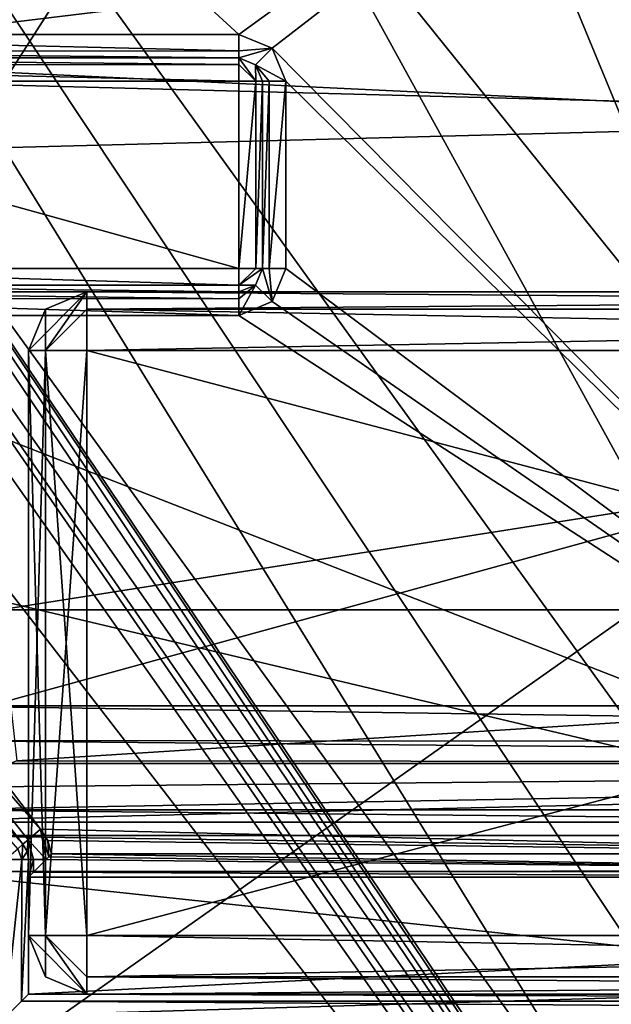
# Model space of a CAD drawing. Extents: x -250 to 250, y -968 to 894.
# Tile 425 of 656: x -5.04 to -2.51, y -812.29 to -808.09. Entities that reach past the tile are written whole.
import ezdxf

# ---------------------------------------------------------------- set-up
doc = ezdxf.new("R2010")
doc.units = 0
doc.header["$LTSCALE"] = 3.583593
for name, color, linetype in [('113', 7, 'CONTINUOUS'), ('114', 7, 'CONTINUOUS'), ('116', 7, 'CONTINUOUS'), ('117', 7, 'CONTINUOUS'), ('128', 7, 'CONTINUOUS'), ('132', 7, 'CONTINUOUS'), ('135', 7, 'CONTINUOUS'), ('2998', 7, 'CONTINUOUS'), ('3000', 7, 'CONTINUOUS'), ('3001', 7, 'CONTINUOUS'), ('3003', 7, 'CONTINUOUS'), ('3007', 7, 'CONTINUOUS'), ('3008', 7, 'CONTINUOUS'), ('3009', 7, 'CONTINUOUS'), ('3010', 7, 'CONTINUOUS'), ('3011', 7, 'CONTINUOUS'), ('3017', 7, 'CONTINUOUS'), ('3054', 7, 'CONTINUOUS'), ('3064', 7, 'CONTINUOUS'), ('3065', 7, 'CONTINUOUS'), ('3124', 7, 'CONTINUOUS'), ('3125', 7, 'CONTINUOUS'), ('3130', 7, 'CONTINUOUS'), ('3132', 7, 'CONTINUOUS'), ('3133', 7, 'CONTINUOUS'), ('3134', 7, 'CONTINUOUS'), ('3136', 7, 'CONTINUOUS'), ('3137', 7, 'CONTINUOUS'), ('3138', 7, 'CONTINUOUS'), ('3139', 7, 'CONTINUOUS'), ('3140', 7, 'CONTINUOUS'), ('3184', 7, 'CONTINUOUS'), ('3185', 7, 'CONTINUOUS'), ('3186', 7, 'CONTINUOUS'), ('3187', 7, 'CONTINUOUS'), ('3189', 7, 'CONTINUOUS'), ('3190', 7, 'CONTINUOUS'), ('3191', 7, 'CONTINUOUS'), ('3192', 7, 'CONTINUOUS'), ('3193', 7, 'CONTINUOUS'), ('3207', 7, 'CONTINUOUS'), ('3217', 7, 'CONTINUOUS'), ('3439', 7, 'CONTINUOUS'), ('3440', 7, 'CONTINUOUS'), ('3441', 7, 'CONTINUOUS'), ('3442', 7, 'CONTINUOUS'), ('3444', 7, 'CONTINUOUS'), ('3451', 7, 'CONTINUOUS'), ('3452', 7, 'CONTINUOUS'), ('3457', 7, 'CONTINUOUS'), ('3458', 7, 'CONTINUOUS'), ('3459', 7, 'CONTINUOUS'), ('3460', 7, 'CONTINUOUS'), ('3461', 7, 'CONTINUOUS'), ('3463', 7, 'CONTINUOUS'), ('3464', 7, 'CONTINUOUS'), ('3465', 7, 'CONTINUOUS'), ('3469', 7, 'CONTINUOUS'), ('3470', 7, 'CONTINUOUS'), ('3681', 7, 'CONTINUOUS'), ('3683', 7, 'CONTINUOUS'), ('3686', 7, 'CONTINUOUS'), ('3687', 7, 'CONTINUOUS'), ('3689', 7, 'CONTINUOUS'), ('3714', 7, 'CONTINUOUS'), ('3730', 7, 'CONTINUOUS'), ('3756', 7, 'CONTINUOUS'), ('3919', 7, 'CONTINUOUS'), ('3922', 7, 'CONTINUOUS'), ('3923', 7, 'CONTINUOUS'), ('3925', 7, 'CONTINUOUS'), ('5', 7, 'CONTINUOUS'), ('990', 7, 'CONTINUOUS'), ('994', 7, 'CONTINUOUS'), ('995', 7, 'CONTINUOUS'), ('996', 7, 'CONTINUOUS'), ('998', 7, 'CONTINUOUS')]:
    doc.layers.add(name, color=color, linetype=linetype)

msp = doc.modelspace()

# ---------------------------------------------------------------- linework, layer by layer
at = {"layer": '113', "color": 7, "linetype": 'CONTINUOUS'}
for points in [[(-13.499, -799.6431, -15.65), (0, -817.1, -15.65), (-11.838, -799.5769, -15.65), (-13.499, -799.6431, -15.65)], [(-13.499, -799.6431, -15.65), (0, -820, -15.65), (0, -817.1, -15.65), (-13.499, -799.6431, -15.65)]]:
    msp.add_3dface(points, dxfattribs=at)
at = {"layer": '114', "color": 7, "linetype": 'CONTINUOUS'}
for points in [[(-3.5128, -820.3595, -26.42), (-14.4997, -799.6479, -16.65), (-5.1491, -819.5987, -30.15), (-3.5128, -820.3595, -26.42)], [(0, -821, -25.05), (-14.4997, -799.6479, -16.65), (-3.5128, -820.3595, -26.42), (0, -821, -25.05)], [(0, -821, -16.65), (-14.4997, -799.6479, -16.65), (0, -821, -25.05), (0, -821, -16.65)]]:
    msp.add_3dface(points, dxfattribs=at)
at = {"layer": '116', "color": 7, "linetype": 'CONTINUOUS'}
for points in [[(-10.7493, -798.6441, -64.65), (-7.1645, -811.5666, -64.65), (-3.6, -806, -64.65), (-10.7493, -798.6441, -64.65)], [(-3.6, -806, -64.65), (-7.1645, -811.5666, -64.65), (-0.0001, -809.6, -64.65), (-3.6, -806, -64.65)], [(-7.1645, -811.5666, -64.65), (0, -816, -64.65), (-0.0001, -809.6, -64.65), (-7.1645, -811.5666, -64.65)]]:
    msp.add_3dface(points, dxfattribs=at)
at = {"layer": '117', "color": 7, "linetype": 'CONTINUOUS'}
for points in [[(-11.738, -799.5761, -15.75), (0, -817, -15.75), (-7.9858, -812.1372, -63.65), (-11.738, -799.5761, -15.75)], [(0, -817, -63.65), (-7.9858, -812.1372, -63.65), (0, -817, -54.25), (0, -817, -63.65)], [(-7.9858, -812.1372, -63.65), (0, -817, -15.75), (-2.5672, -816.5591, -30.15), (-7.9858, -812.1372, -63.65)], [(-2.5672, -816.5591, -51.65), (-7.9858, -812.1372, -63.65), (-2.5672, -816.5591, -30.15), (-2.5672, -816.5591, -51.65)], [(-1.6149, -816.8268, -53.6708), (-7.9858, -812.1372, -63.65), (-2.5672, -816.5591, -51.65), (-1.6149, -816.8268, -53.6708)], [(0, -817, -54.25), (-7.9858, -812.1372, -63.65), (-1.6149, -816.8268, -53.6708), (0, -817, -54.25)]]:
    msp.add_3dface(points, dxfattribs=at)
at = {"layer": '128', "color": 7, "linetype": 'CONTINUOUS'}
for points in [[(-3.5, -806, -64.75), (0, -809.5, -64.75), (-3.5, -806, -68.45), (-3.5, -806, -64.75)], [(-3.5, -806, -68.45), (0, -809.5, -64.75), (0, -809.5, -68.45), (-3.5, -806, -68.45)]]:
    msp.add_3dface(points, dxfattribs=at)
at = {"layer": '132', "color": 7, "linetype": 'CONTINUOUS'}
for points in [[(-13.499, -799.6431, -15.65), (-14.4997, -799.6479, -16.65), (0, -821, -16.65), (-13.499, -799.6431, -15.65)], [(0, -820, -15.65), (-13.499, -799.6431, -15.65), (0, -820.7071, -15.9429), (0, -820, -15.65)], [(-13.499, -799.6431, -15.65), (0, -821, -16.65), (0, -820.7071, -15.9429), (-13.499, -799.6431, -15.65)]]:
    msp.add_3dface(points, dxfattribs=at)
at = {"layer": '135', "color": 7, "linetype": 'CONTINUOUS'}
for points in [[(-7.1645, -811.5666, -64.65), (-7.9858, -812.1372, -63.65), (0, -817, -63.65), (-7.1645, -811.5666, -64.65)], [(0, -816, -64.65), (-7.1645, -811.5666, -64.65), (0, -816.7071, -64.3571), (0, -816, -64.65)], [(-7.1645, -811.5666, -64.65), (0, -817, -63.65), (0, -816.7071, -64.3571), (-7.1645, -811.5666, -64.65)]]:
    msp.add_3dface(points, dxfattribs=at)
at = {"layer": '2998', "color": 7, "linetype": 'CONTINUOUS'}
for points in [[(-4.1, -809.15, -58.15), (-6.4525, -809.15, -58.15), (-6.9852, -808.35, -58.15), (-4.1, -809.15, -58.15)], [(-4.1, -808.35, -58.15), (-4.1, -809.15, -58.15), (-6.9852, -808.35, -58.15), (-4.1, -808.35, -58.15)], [(-8.202, -811.1775, -58.15), (-5.1, -812.35, -58.15), (0, -816.65, -58.15), (-8.202, -811.1775, -58.15)]]:
    msp.add_3dface(points, dxfattribs=at)
at = {"layer": '3000', "color": 7, "linetype": 'CONTINUOUS'}
for points in [[(-8.2871, -811.23, -58.05), (0, -816.75, -58.05), (-2.5906, -816.2874, -48.1793), (-8.2871, -811.23, -58.05)], [(-8.166, -811.424, -7.15), (-8.2871, -811.23, -58.05), (-2.5906, -816.2874, -48.1793), (-8.166, -811.424, -7.15)], [(-4.6956, -815.1811, -10.2868), (-8.166, -811.424, -7.15), (-2.5906, -816.2874, -48.1793), (-4.6956, -815.1811, -10.2868)]]:
    msp.add_3dface(points, dxfattribs=at)
at = {"layer": '3001', "color": 7, "linetype": 'CONTINUOUS'}
for points in [[(-8.266, -804.3344, -11.15), (-0.55, -805.5779, -11.15), (-4.1, -808.15, -11.15), (-8.266, -804.3344, -11.15)], [(-6.9852, -808.15, -11.15), (-8.266, -804.3344, -11.15), (-4.1, -808.15, -11.15), (-6.9852, -808.15, -11.15)], [(-4.1, -808.15, -11.15), (-0.55, -805.5779, -11.15), (-3.9585, -808.2086, -11.15), (-4.1, -808.15, -11.15)], [(-0.55, -805.5779, -11.15), (-0.55, -811.65, -11.15), (-3.9585, -808.2086, -11.15), (-0.55, -805.5779, -11.15)], [(-3.9585, -808.2086, -11.15), (-0.55, -811.65, -11.15), (-3.9, -808.35, -11.15), (-3.9585, -808.2086, -11.15)], [(-3.9, -808.35, -11.15), (-0.55, -811.65, -11.15), (-3.9, -809.15, -11.15), (-3.9, -808.35, -11.15)], [(-3.9, -809.15, -11.15), (-0.55, -811.65, -11.15), (-3.9586, -809.2915, -11.15), (-3.9, -809.15, -11.15)], [(-3.9586, -809.2915, -11.15), (-0.55, -811.65, -11.15), (-4.1, -809.35, -11.15), (-3.9586, -809.2915, -11.15)], [(-6.4525, -809.35, -11.15), (-0.55, -811.65, -11.15), (-5.8125, -810.4058, -11.15), (-6.4525, -809.35, -11.15)], [(-4.1, -809.35, -11.15), (-0.55, -811.65, -11.15), (-6.4525, -809.35, -11.15), (-4.1, -809.35, -11.15)], [(-0.55, -811.65, -11.15), (-4.9486, -811.5445, -11.15), (-5.8125, -810.4058, -11.15), (-0.55, -811.65, -11.15)], [(-4.9173, -811.5939, -11.15), (-4.9486, -811.5445, -11.15), (-0.55, -811.65, -11.15), (-4.9173, -811.5939, -11.15)], [(-4.9016, -811.65, -11.15), (-4.9173, -811.5939, -11.15), (-0.55, -811.65, -11.15), (-4.9016, -811.65, -11.15)]]:
    msp.add_3dface(points, dxfattribs=at)
at = {"layer": '3003', "color": 7, "linetype": 'CONTINUOUS'}
for points in [[(-6.9852, -808.25, -11.25), (-4.1, -808.25, -58.05), (-6.9852, -808.25, -58.05), (-6.9852, -808.25, -11.25)], [(-4.1, -808.25, -11.25), (-4.1, -808.25, -58.05), (-6.9852, -808.25, -11.25), (-4.1, -808.25, -11.25)]]:
    msp.add_3dface(points, dxfattribs=at)
at = {"layer": '3007', "color": 7, "linetype": 'CONTINUOUS'}
for points in [[(-0.55, -811.75, -11.25), (-0.55, -811.75, -15.05), (-5, -811.75, -11.25), (-0.55, -811.75, -11.25)], [(-0.4912, -811.75, -15.1916), (5, -811.75, -43.15), (-5, -811.75, -11.25), (-0.4912, -811.75, -15.1916)], [(-5, -811.75, -11.25), (5, -811.75, -43.15), (-5, -811.75, -43.15), (-5, -811.75, -11.25)], [(-0.55, -811.75, -15.05), (-0.4912, -811.75, -15.1916), (-5, -811.75, -11.25), (-0.55, -811.75, -15.05)]]:
    msp.add_3dface(points, dxfattribs=at)
at = {"layer": '3008', "color": 7, "linetype": 'CONTINUOUS'}
for points in [[(-5, -811.6752, -11.25), (-5, -811.75, -43.15), (-5, -811.6752, -58.05), (-5, -811.6752, -11.25)], [(-5, -811.75, -43.15), (-5, -812.25, -58.05), (-5, -811.6752, -58.05), (-5, -811.75, -43.15)], [(-5, -811.75, -11.25), (-5, -811.75, -43.15), (-5, -811.6752, -11.25), (-5, -811.75, -11.25)], [(-5, -812.25, -58.05), (-5, -811.75, -43.15), (-5, -812.25, -43.15), (-5, -812.25, -58.05)]]:
    msp.add_3dface(points, dxfattribs=at)
at = {"layer": '3009', "color": 7, "linetype": 'CONTINUOUS'}
for points in [[(-5.8956, -810.4614, -11.25), (-5.0243, -811.6099, -11.25), (-5.7517, -810.6717, -58.05), (-5.8956, -810.4614, -11.25)], [(-5.0243, -811.6099, -11.25), (-5.0243, -811.6099, -58.05), (-5.7517, -810.6717, -58.05), (-5.0243, -811.6099, -11.25)]]:
    msp.add_3dface(points, dxfattribs=at)
at = {"layer": '3010', "color": 7, "linetype": 'CONTINUOUS'}
for points in [[(-4.1, -809.25, -11.25), (-6.4525, -809.25, -58.05), (-4.1, -809.25, -58.05), (-4.1, -809.25, -11.25)], [(-6.4525, -809.25, -11.25), (-6.4525, -809.25, -58.05), (-4.1, -809.25, -11.25), (-6.4525, -809.25, -11.25)]]:
    msp.add_3dface(points, dxfattribs=at)
at = {"layer": '3011', "color": 7, "linetype": 'CONTINUOUS'}
for points in [[(-4, -808.35, -11.25), (-4, -809.15, -58.05), (-4, -808.35, -58.05), (-4, -808.35, -11.25)], [(-4, -809.15, -11.25), (-4, -809.15, -58.05), (-4, -808.35, -11.25), (-4, -809.15, -11.25)]]:
    msp.add_3dface(points, dxfattribs=at)
at = {"layer": '3017', "color": 7, "linetype": 'CONTINUOUS'}
for points in [[(-6.9326, -806.6425, 0.0732), (-6.348, -808.2526, -2.7288), (6.9326, -806.6425, 0.0732), (-6.9326, -806.6425, 0.0732)], [(6.9326, -806.6425, 0.0732), (-6.348, -808.2526, -2.7288), (6.088, -808.8442, -3.5946), (6.9326, -806.6425, 0.0732)], [(-6.348, -808.2526, -2.7288), (-5.1213, -810.6075, -5.8196), (6.088, -808.8442, -3.5946), (-6.348, -808.2526, -2.7288)], [(6.088, -808.8442, -3.5946), (-5.1213, -810.6075, -5.8196), (5.1214, -810.6075, -5.8196), (6.088, -808.8442, -3.5946)], [(-5.1213, -810.6075, -5.8196), (-5.0498, -811.253, -6.5278), (5.1214, -810.6075, -5.8196), (-5.1213, -810.6075, -5.8196)], [(5.1214, -810.6075, -5.8196), (-5.0498, -811.253, -6.5278), (5.0558, -811.2619, -6.5372), (5.1214, -810.6075, -5.8196)], [(-5.0498, -811.253, -6.5278), (-5.7084, -811.5153, -6.8018), (5.0558, -811.2619, -6.5372), (-5.0498, -811.253, -6.5278)], [(5.0558, -811.2619, -6.5372), (-5.7084, -811.5153, -6.8018), (5.7084, -811.5153, -6.8018), (5.0558, -811.2619, -6.5372)], [(-7.7436, -811.5153, -6.8018), (-4.4044, -815.0688, -9.8856), (-5.7084, -811.5153, -6.8018), (-7.7436, -811.5153, -6.8018)], [(-5.7084, -811.5153, -6.8018), (-4.4044, -815.0688, -9.8856), (5.7084, -811.5153, -6.8018), (-5.7084, -811.5153, -6.8018)], [(-4.4044, -815.0688, -9.8856), (7.7436, -811.5153, -6.8018), (5.7084, -811.5153, -6.8018), (-4.4044, -815.0688, -9.8856)], [(4.2353, -815.1824, -9.9677), (7.7436, -811.5153, -6.8018), (-4.4044, -815.0688, -9.8856), (4.2353, -815.1824, -9.9677)]]:
    msp.add_3dface(points, dxfattribs=at)
at = {"layer": '3054', "color": 7, "linetype": 'CONTINUOUS'}
for points in [[(-8.166, -811.424, -7.15), (-4.6956, -815.1811, -10.2868), (-7.9981, -811.5328, -6.9412), (-8.166, -811.424, -7.15)], [(-4.6956, -815.1811, -10.2868), (-7.7436, -811.5153, -6.8018), (-7.9981, -811.5328, -6.9412), (-4.6956, -815.1811, -10.2868)], [(-4.6956, -815.1811, -10.2868), (-4.4044, -815.0688, -9.8856), (-7.7436, -811.5153, -6.8018), (-4.6956, -815.1811, -10.2868)]]:
    msp.add_3dface(points, dxfattribs=at)
at = {"layer": '3064', "color": 7, "linetype": 'CONTINUOUS'}
for points in [[(5, -811.75, -43.15), (5, -812.25, -43.15), (-5, -812.25, -43.15), (5, -811.75, -43.15)], [(-5, -811.75, -43.15), (5, -811.75, -43.15), (-5, -812.25, -43.15), (-5, -811.75, -43.15)]]:
    msp.add_3dface(points, dxfattribs=at)
at = {"layer": '3065', "color": 7, "linetype": 'CONTINUOUS'}
for points in [[(5, -812.25, -58.05), (-5, -812.25, -58.05), (-2.4998, -812.25, -48.65), (5, -812.25, -58.05)], [(-5, -812.25, -58.05), (-5, -812.25, -43.15), (-2.4998, -812.25, -48.65), (-5, -812.25, -58.05)], [(-5, -812.25, -43.15), (5, -812.25, -43.15), (0, -812.25, -46.15), (-5, -812.25, -43.15)], [(-5, -812.25, -43.15), (0, -812.25, -46.15), (-2.4998, -812.25, -48.65), (-5, -812.25, -43.15)]]:
    msp.add_3dface(points, dxfattribs=at)
at = {"layer": '3124', "color": 7, "linetype": 'CONTINUOUS'}
for points in [[(-4, -809.15, -58.05), (-4, -809.15, -11.25), (-4.0293, -809.2207, -11.25), (-4, -809.15, -58.05)], [(-4, -809.15, -58.05), (-4.0293, -809.2207, -11.25), (-4.0293, -809.2207, -58.05), (-4, -809.15, -58.05)], [(-4.1, -809.25, -11.25), (-4.1, -809.25, -58.05), (-4.0293, -809.2207, -58.05), (-4.1, -809.25, -11.25)], [(-4.0293, -809.2207, -11.25), (-4.1, -809.25, -11.25), (-4.0293, -809.2207, -58.05), (-4.0293, -809.2207, -11.25)]]:
    msp.add_3dface(points, dxfattribs=at)
at = {"layer": '3125', "color": 7, "linetype": 'CONTINUOUS'}
for points in [[(-4.1, -808.25, -58.05), (-4.0293, -808.2793, -11.25), (-4.0293, -808.2793, -58.05), (-4.1, -808.25, -58.05)], [(-4.1, -808.25, -58.05), (-4.1, -808.25, -11.25), (-4.0293, -808.2793, -11.25), (-4.1, -808.25, -58.05)], [(-4, -808.35, -11.25), (-4, -808.35, -58.05), (-4.0293, -808.2793, -58.05), (-4, -808.35, -11.25)], [(-4.0293, -808.2793, -11.25), (-4, -808.35, -11.25), (-4.0293, -808.2793, -58.05), (-4.0293, -808.2793, -11.25)]]:
    msp.add_3dface(points, dxfattribs=at)
at = {"layer": '3130', "color": 7, "linetype": 'CONTINUOUS'}
for points in [[(-5.0243, -811.6099, -58.05), (-5.0063, -811.6404, -11.25), (-5.0063, -811.6404, -58.05), (-5.0243, -811.6099, -58.05)], [(-5.0243, -811.6099, -58.05), (-5.0243, -811.6099, -11.25), (-5.0063, -811.6404, -11.25), (-5.0243, -811.6099, -58.05)], [(-5.0063, -811.6404, -11.25), (-5, -811.6752, -11.25), (-5.0063, -811.6404, -58.05), (-5.0063, -811.6404, -11.25)], [(-5, -811.6752, -11.25), (-5, -811.6752, -58.05), (-5.0063, -811.6404, -58.05), (-5, -811.6752, -11.25)]]:
    msp.add_3dface(points, dxfattribs=at)
at = {"layer": '3132', "color": 7, "linetype": 'CONTINUOUS'}
for points in [[(-4.9788, -811.7288, -11.1885), (-5, -811.75, -11.25), (-4.9791, -811.6752, -11.1888), (-4.9788, -811.7288, -11.1885)], [(-5, -811.75, -11.25), (-5, -811.6752, -11.25), (-4.9791, -811.6752, -11.1888), (-5, -811.75, -11.25)], [(-4.9252, -811.6752, -11.1532), (-4.9788, -811.7288, -11.1885), (-4.9791, -811.6752, -11.1888), (-4.9252, -811.6752, -11.1532)]]:
    msp.add_3dface(points, dxfattribs=at)
at = {"layer": '3133', "color": 7, "linetype": 'CONTINUOUS'}
for points in [[(-4.9486, -811.5445, -11.15), (-4.9252, -811.6752, -11.1532), (-5.0021, -811.5907, -11.1793), (-4.9486, -811.5445, -11.15)], [(-4.9486, -811.5445, -11.15), (-4.9135, -811.6631, -11.1509), (-4.9252, -811.6752, -11.1532), (-4.9486, -811.5445, -11.15)], [(-4.9486, -811.5445, -11.15), (-4.9173, -811.5939, -11.15), (-4.9135, -811.6631, -11.1509), (-4.9486, -811.5445, -11.15)], [(-5.0063, -811.6404, -11.25), (-5.0243, -811.6099, -11.25), (-5.0021, -811.5907, -11.1793), (-5.0063, -811.6404, -11.25)], [(-5, -811.6752, -11.25), (-5.0063, -811.6404, -11.25), (-5.0021, -811.5907, -11.1793), (-5, -811.6752, -11.25)], [(-4.9791, -811.6752, -11.1888), (-5, -811.6752, -11.25), (-5.0021, -811.5907, -11.1793), (-4.9791, -811.6752, -11.1888)], [(-4.9252, -811.6752, -11.1532), (-4.9791, -811.6752, -11.1888), (-5.0021, -811.5907, -11.1793), (-4.9252, -811.6752, -11.1532)], [(-4.9173, -811.5939, -11.15), (-4.9016, -811.65, -11.15), (-4.9135, -811.6631, -11.1509), (-4.9173, -811.5939, -11.15)]]:
    msp.add_3dface(points, dxfattribs=at)
at = {"layer": '3134', "color": 7, "linetype": 'CONTINUOUS'}
for points in [[(-5.8125, -810.4058, -11.15), (-4.9486, -811.5445, -11.15), (-5.8956, -810.4614, -11.25), (-5.8125, -810.4058, -11.15)], [(-5.8956, -810.4614, -11.25), (-4.9486, -811.5445, -11.15), (-5.0021, -811.5907, -11.1793), (-5.8956, -810.4614, -11.25)], [(-5.0243, -811.6099, -11.25), (-5.8956, -810.4614, -11.25), (-5.0021, -811.5907, -11.1793), (-5.0243, -811.6099, -11.25)]]:
    msp.add_3dface(points, dxfattribs=at)
at = {"layer": '3136', "color": 7, "linetype": 'CONTINUOUS'}
for points in [[(-6.4525, -809.2765, -11.1822), (-6.4525, -809.25, -11.25), (-4.1, -809.2793, -11.1793), (-6.4525, -809.2765, -11.1822)], [(-6.4525, -809.25, -11.25), (-4.1, -809.25, -11.25), (-4.1, -809.2793, -11.1793), (-6.4525, -809.25, -11.25)], [(-4.1, -809.35, -11.15), (-6.4525, -809.35, -11.15), (-6.4525, -809.2765, -11.1822), (-4.1, -809.35, -11.15)], [(-4.1, -809.35, -11.15), (-6.4525, -809.2765, -11.1822), (-4.1, -809.2793, -11.1793), (-4.1, -809.35, -11.15)]]:
    msp.add_3dface(points, dxfattribs=at)
at = {"layer": '3137', "color": 7, "linetype": 'CONTINUOUS'}
for points in [[(-4, -809.15, -11.25), (-3.9586, -809.2915, -11.15), (-4.0293, -809.2207, -11.25), (-4, -809.15, -11.25)], [(-3.9586, -809.2915, -11.15), (-4, -809.15, -11.25), (-3.9707, -809.15, -11.1793), (-3.9586, -809.2915, -11.15)], [(-3.9, -809.15, -11.15), (-3.9586, -809.2915, -11.15), (-3.9707, -809.15, -11.1793), (-3.9, -809.15, -11.15)], [(-4.0293, -809.2207, -11.25), (-4.1, -809.35, -11.15), (-4.1, -809.2793, -11.1793), (-4.0293, -809.2207, -11.25)], [(-3.9586, -809.2915, -11.15), (-4.1, -809.35, -11.15), (-4.0293, -809.2207, -11.25), (-3.9586, -809.2915, -11.15)], [(-4.1, -809.25, -11.25), (-4.0293, -809.2207, -11.25), (-4.1, -809.2793, -11.1793), (-4.1, -809.25, -11.25)]]:
    msp.add_3dface(points, dxfattribs=at)
at = {"layer": '3138', "color": 7, "linetype": 'CONTINUOUS'}
for points in [[(-3.9707, -809.15, -11.1793), (-4, -809.15, -11.25), (-3.9707, -808.35, -11.1793), (-3.9707, -809.15, -11.1793)], [(-4, -809.15, -11.25), (-4, -808.35, -11.25), (-3.9707, -808.35, -11.1793), (-4, -809.15, -11.25)], [(-3.9, -808.35, -11.15), (-3.9707, -809.15, -11.1793), (-3.9707, -808.35, -11.1793), (-3.9, -808.35, -11.15)], [(-3.9, -808.35, -11.15), (-3.9, -809.15, -11.15), (-3.9707, -809.15, -11.1793), (-3.9, -808.35, -11.15)]]:
    msp.add_3dface(points, dxfattribs=at)
at = {"layer": '3139', "color": 7, "linetype": 'CONTINUOUS'}
for points in [[(-4.1, -808.15, -11.15), (-3.9585, -808.2086, -11.15), (-4.1, -808.2207, -11.1793), (-4.1, -808.15, -11.15)], [(-4.1, -808.25, -11.25), (-3.9585, -808.2086, -11.15), (-4.0293, -808.2793, -11.25), (-4.1, -808.25, -11.25)], [(-3.9585, -808.2086, -11.15), (-4.1, -808.25, -11.25), (-4.1, -808.2207, -11.1793), (-3.9585, -808.2086, -11.15)], [(-3.9585, -808.2086, -11.15), (-3.9, -808.35, -11.15), (-4.0293, -808.2793, -11.25), (-3.9585, -808.2086, -11.15)], [(-4.0293, -808.2793, -11.25), (-3.9, -808.35, -11.15), (-3.9707, -808.35, -11.1793), (-4.0293, -808.2793, -11.25)], [(-4, -808.35, -11.25), (-4.0293, -808.2793, -11.25), (-3.9707, -808.35, -11.1793), (-4, -808.35, -11.25)]]:
    msp.add_3dface(points, dxfattribs=at)
at = {"layer": '3140', "color": 7, "linetype": 'CONTINUOUS'}
for points in [[(-6.9852, -808.15, -11.15), (-4.1, -808.15, -11.15), (-4.1, -808.2207, -11.1793), (-6.9852, -808.15, -11.15)], [(-6.9852, -808.15, -11.15), (-4.1, -808.2207, -11.1793), (-6.9852, -808.2211, -11.1796), (-6.9852, -808.15, -11.15)], [(-4.1, -808.2207, -11.1793), (-4.1, -808.25, -11.25), (-6.9852, -808.2211, -11.1796), (-4.1, -808.2207, -11.1793)], [(-4.1, -808.25, -11.25), (-6.9852, -808.25, -11.25), (-6.9852, -808.2211, -11.1796), (-4.1, -808.25, -11.25)]]:
    msp.add_3dface(points, dxfattribs=at)
at = {"layer": '3184', "color": 7, "linetype": 'CONTINUOUS'}
for points in [[(-5, -812.25, -58.05), (5.0293, -812.2793, -58.1207), (-5.0293, -812.2793, -58.1207), (-5, -812.25, -58.05)], [(-5, -812.25, -58.05), (5, -812.25, -58.05), (5.0293, -812.2793, -58.1207), (-5, -812.25, -58.05)], [(5.1, -812.35, -58.15), (-5.1, -812.35, -58.15), (-5.0293, -812.2793, -58.1207), (5.1, -812.35, -58.15)], [(5.0293, -812.2793, -58.1207), (5.1, -812.35, -58.15), (-5.0293, -812.2793, -58.1207), (5.0293, -812.2793, -58.1207)]]:
    msp.add_3dface(points, dxfattribs=at)
at = {"layer": '3185', "color": 7, "linetype": 'CONTINUOUS'}
for points in [[(-5.1, -812.35, -58.15), (-5.0292, -811.6752, -58.1206), (-5.0293, -812.2793, -58.1207), (-5.1, -812.35, -58.15)], [(-5.1, -812.35, -58.15), (-5.1, -811.6752, -58.15), (-5.0292, -811.6752, -58.1206), (-5.1, -812.35, -58.15)], [(-5.0292, -811.6752, -58.1206), (-5, -811.6752, -58.05), (-5.0293, -812.2793, -58.1207), (-5.0292, -811.6752, -58.1206)], [(-5, -811.6752, -58.05), (-5, -812.25, -58.05), (-5.0293, -812.2793, -58.1207), (-5, -811.6752, -58.05)]]:
    msp.add_3dface(points, dxfattribs=at)
at = {"layer": '3186', "color": 7, "linetype": 'CONTINUOUS'}
for points in [[(-5.0463, -811.6289, -58.1205), (-5.0243, -811.6099, -58.05), (-5.0292, -811.6752, -58.1206), (-5.0463, -811.6289, -58.1205)], [(-5.0243, -811.6099, -58.05), (-5.0063, -811.6404, -58.05), (-5.0292, -811.6752, -58.1206), (-5.0243, -811.6099, -58.05)], [(-5.1, -811.6752, -58.15), (-5.0463, -811.6289, -58.1205), (-5.0292, -811.6752, -58.1206), (-5.1, -811.6752, -58.15)], [(-5.0063, -811.6404, -58.05), (-5, -811.6752, -58.05), (-5.0292, -811.6752, -58.1206), (-5.0063, -811.6404, -58.05)]]:
    msp.add_3dface(points, dxfattribs=at)
at = {"layer": '3187', "color": 7, "linetype": 'CONTINUOUS'}
for points in [[(-5.0243, -811.6099, -58.05), (-5.8337, -810.729, -58.15), (-5.7517, -810.6717, -58.05), (-5.0243, -811.6099, -58.05)], [(-5.8337, -810.729, -58.15), (-5.0243, -811.6099, -58.05), (-5.0463, -811.6289, -58.1205), (-5.8337, -810.729, -58.15)]]:
    msp.add_3dface(points, dxfattribs=at)
at = {"layer": '3189', "color": 7, "linetype": 'CONTINUOUS'}
for points in [[(-6.4525, -809.15, -58.15), (-4.1, -809.15, -58.15), (-4.1, -809.2215, -58.1199), (-6.4525, -809.15, -58.15)], [(-6.4525, -809.15, -58.15), (-4.1, -809.2215, -58.1199), (-6.4525, -809.2207, -58.1207), (-6.4525, -809.15, -58.15)], [(-4.1, -809.25, -58.05), (-6.4525, -809.25, -58.05), (-6.4525, -809.2207, -58.1207), (-4.1, -809.25, -58.05)], [(-4.1, -809.2215, -58.1199), (-4.1, -809.25, -58.05), (-6.4525, -809.2207, -58.1207), (-4.1, -809.2215, -58.1199)]]:
    msp.add_3dface(points, dxfattribs=at)
at = {"layer": '3190', "color": 7, "linetype": 'CONTINUOUS'}
for points in [[(-4, -809.15, -58.05), (-4.0293, -809.2207, -58.05), (-4.1, -809.2215, -58.1199), (-4, -809.15, -58.05)], [(-4.1, -809.15, -58.15), (-4.0286, -809.15, -58.12), (-4.1, -809.2215, -58.1199), (-4.1, -809.15, -58.15)], [(-4.0286, -809.15, -58.12), (-4, -809.15, -58.05), (-4.1, -809.2215, -58.1199), (-4.0286, -809.15, -58.12)], [(-4.0293, -809.2207, -58.05), (-4.1, -809.25, -58.05), (-4.1, -809.2215, -58.1199), (-4.0293, -809.2207, -58.05)]]:
    msp.add_3dface(points, dxfattribs=at)
at = {"layer": '3191', "color": 7, "linetype": 'CONTINUOUS'}
for points in [[(-4.1, -809.15, -58.15), (-4.0285, -808.35, -58.1199), (-4.0286, -809.15, -58.12), (-4.1, -809.15, -58.15)], [(-4.1, -809.15, -58.15), (-4.1, -808.35, -58.15), (-4.0285, -808.35, -58.1199), (-4.1, -809.15, -58.15)], [(-4.0285, -808.35, -58.1199), (-4, -808.35, -58.05), (-4.0286, -809.15, -58.12), (-4.0285, -808.35, -58.1199)], [(-4, -808.35, -58.05), (-4, -809.15, -58.05), (-4.0286, -809.15, -58.12), (-4, -808.35, -58.05)]]:
    msp.add_3dface(points, dxfattribs=at)
at = {"layer": '3192', "color": 7, "linetype": 'CONTINUOUS'}
for points in [[(-4.1, -808.2786, -58.12), (-4.1, -808.25, -58.05), (-4.0285, -808.35, -58.1199), (-4.1, -808.2786, -58.12)], [(-4.1, -808.25, -58.05), (-4.0293, -808.2793, -58.05), (-4.0285, -808.35, -58.1199), (-4.1, -808.25, -58.05)], [(-4.1, -808.35, -58.15), (-4.1, -808.2786, -58.12), (-4.0285, -808.35, -58.1199), (-4.1, -808.35, -58.15)], [(-4.0293, -808.2793, -58.05), (-4, -808.35, -58.05), (-4.0285, -808.35, -58.1199), (-4.0293, -808.2793, -58.05)]]:
    msp.add_3dface(points, dxfattribs=at)
at = {"layer": '3193', "color": 7, "linetype": 'CONTINUOUS'}
for points in [[(-6.9852, -808.2793, -58.1207), (-6.9852, -808.25, -58.05), (-4.1, -808.2786, -58.12), (-6.9852, -808.2793, -58.1207)], [(-6.9852, -808.25, -58.05), (-4.1, -808.25, -58.05), (-4.1, -808.2786, -58.12), (-6.9852, -808.25, -58.05)], [(-4.1, -808.35, -58.15), (-6.9852, -808.2793, -58.1207), (-4.1, -808.2786, -58.12), (-4.1, -808.35, -58.15)], [(-4.1, -808.35, -58.15), (-6.9852, -808.35, -58.15), (-6.9852, -808.2793, -58.1207), (-4.1, -808.35, -58.15)]]:
    msp.add_3dface(points, dxfattribs=at)
at = {"layer": '3207', "color": 7, "linetype": 'CONTINUOUS'}
for points in [[(-8.202, -811.1775, -58.15), (0, -816.65, -58.15), (-8.2871, -811.23, -58.05), (-8.202, -811.1775, -58.15)], [(0, -816.75, -58.05), (-8.2871, -811.23, -58.05), (0, -816.7207, -58.1207), (0, -816.75, -58.05)], [(-8.2871, -811.23, -58.05), (0, -816.65, -58.15), (0, -816.7207, -58.1207), (-8.2871, -811.23, -58.05)]]:
    msp.add_3dface(points, dxfattribs=at)
at = {"layer": '3217', "color": 7, "linetype": 'CONTINUOUS'}
for points in [[(-4.9135, -811.6631, -11.1509), (-0.55, -811.7199, -11.1785), (-4.9252, -811.6752, -11.1532), (-4.9135, -811.6631, -11.1509)], [(-4.9016, -811.65, -11.15), (-0.55, -811.7199, -11.1785), (-4.9135, -811.6631, -11.1509), (-4.9016, -811.65, -11.15)], [(-4.9016, -811.65, -11.15), (-0.55, -811.65, -11.15), (-0.55, -811.7199, -11.1785), (-4.9016, -811.65, -11.15)], [(-4.9252, -811.6752, -11.1532), (-0.55, -811.7199, -11.1785), (-4.9788, -811.7288, -11.1885), (-4.9252, -811.6752, -11.1532)], [(-0.55, -811.75, -11.25), (-5, -811.75, -11.25), (-4.9788, -811.7288, -11.1885), (-0.55, -811.75, -11.25)], [(-0.55, -811.7199, -11.1785), (-0.55, -811.75, -11.25), (-4.9788, -811.7288, -11.1885), (-0.55, -811.7199, -11.1785)]]:
    msp.add_3dface(points, dxfattribs=at)
at = {"layer": '3439', "color": 7, "linetype": 'CONTINUOUS'}
for points in [[(0, -809.25, -46.15), (-4.75, -809.25, -43.9), (4.75, -809.25, -43.9), (0, -809.25, -46.15)], [(-4.75, -809.25, -43.9), (-2.5, -809.25, -48.65), (-4.75, -809.25, -53.4), (-4.75, -809.25, -43.9)], [(0, -809.25, -46.15), (-2.5, -809.25, -48.65), (-4.75, -809.25, -43.9), (0, -809.25, -46.15)], [(-4.75, -809.25, -53.4), (0, -809.25, -51.15), (4.75, -809.25, -53.4), (-4.75, -809.25, -53.4)], [(-2.5, -809.25, -48.65), (0, -809.25, -51.15), (-4.75, -809.25, -53.4), (-2.5, -809.25, -48.65)]]:
    msp.add_3dface(points, dxfattribs=at)
at = {"layer": '3440', "color": 7, "linetype": 'CONTINUOUS'}
for points in [[(0, -812.25, -46.15), (4.75, -812.25, -43.9), (-4.75, -812.25, -43.9), (0, -812.25, -46.15)], [(-4.75, -812.25, -53.4), (-2.5, -812.25, -48.65), (-4.75, -812.25, -43.9), (-4.75, -812.25, -53.4)], [(-2.5, -812.25, -48.65), (0, -812.25, -46.15), (-4.75, -812.25, -43.9), (-2.5, -812.25, -48.65)], [(0, -812.25, -51.15), (-2.5, -812.25, -48.65), (-4.75, -812.25, -53.4), (0, -812.25, -51.15)], [(4.75, -812.25, -53.4), (0, -812.25, -51.15), (-4.75, -812.25, -53.4), (4.75, -812.25, -53.4)]]:
    msp.add_3dface(points, dxfattribs=at)
at = {"layer": '3441', "color": 7, "linetype": 'CONTINUOUS'}
for points in [[(-5, -809.5, -53.4), (-5, -812, -43.9), (-5, -809.5, -43.9), (-5, -809.5, -53.4)], [(-5, -812, -53.4), (-5, -812, -43.9), (-5, -809.5, -53.4), (-5, -812, -53.4)]]:
    msp.add_3dface(points, dxfattribs=at)
at = {"layer": '3442', "color": 7, "linetype": 'CONTINUOUS'}
for points in [[(4.75, -812, -53.65), (-4.75, -812, -53.65), (4.75, -809.5, -53.65), (4.75, -812, -53.65)], [(4.75, -809.5, -53.65), (-4.75, -812, -53.65), (-4.75, -809.5, -53.65), (4.75, -809.5, -53.65)]]:
    msp.add_3dface(points, dxfattribs=at)
at = {"layer": '3444', "color": 7, "linetype": 'CONTINUOUS'}
for points in [[(-4.75, -812, -43.65), (4.75, -812, -43.65), (-4.75, -809.5, -43.65), (-4.75, -812, -43.65)], [(-4.75, -809.5, -43.65), (4.75, -812, -43.65), (4.75, -809.5, -43.65), (-4.75, -809.5, -43.65)]]:
    msp.add_3dface(points, dxfattribs=at)
at = {"layer": '3451', "color": 7, "linetype": 'CONTINUOUS'}
for points in [[(-5, -809.5, -43.9), (-5, -812, -43.9), (-4.9268, -812, -43.7232), (-5, -809.5, -43.9)], [(-5, -809.5, -43.9), (-4.9268, -812, -43.7232), (-4.9268, -809.5, -43.7232), (-5, -809.5, -43.9)], [(-4.75, -812, -43.65), (-4.75, -809.5, -43.65), (-4.9268, -809.5, -43.7232), (-4.75, -812, -43.65)], [(-4.9268, -812, -43.7232), (-4.75, -812, -43.65), (-4.9268, -809.5, -43.7232), (-4.9268, -812, -43.7232)]]:
    msp.add_3dface(points, dxfattribs=at)
at = {"layer": '3452', "color": 7, "linetype": 'CONTINUOUS'}
for points in [[(-5, -812, -53.4), (-5, -809.5, -53.4), (-4.9268, -809.5, -53.5768), (-5, -812, -53.4)], [(-4.9268, -812, -53.5768), (-5, -812, -53.4), (-4.9268, -809.5, -53.5768), (-4.9268, -812, -53.5768)], [(-4.75, -809.5, -53.65), (-4.75, -812, -53.65), (-4.9268, -812, -53.5768), (-4.75, -809.5, -53.65)], [(-4.75, -809.5, -53.65), (-4.9268, -812, -53.5768), (-4.9268, -809.5, -53.5768), (-4.75, -809.5, -53.65)]]:
    msp.add_3dface(points, dxfattribs=at)
at = {"layer": '3457', "color": 7, "linetype": 'CONTINUOUS'}
for points in [[(-4.75, -812, -53.65), (4.75, -812, -53.65), (4.75, -812.1764, -53.5772), (-4.75, -812, -53.65)], [(-4.75, -812.1765, -53.577), (-4.75, -812, -53.65), (4.75, -812.1764, -53.5772), (-4.75, -812.1765, -53.577)], [(4.75, -812.25, -53.4), (-4.75, -812.1765, -53.577), (4.75, -812.1764, -53.5772), (4.75, -812.25, -53.4)], [(4.75, -812.25, -53.4), (-4.75, -812.25, -53.4), (-4.75, -812.1765, -53.577), (4.75, -812.25, -53.4)]]:
    msp.add_3dface(points, dxfattribs=at)
at = {"layer": '3458', "color": 7, "linetype": 'CONTINUOUS'}
for points in [[(-5, -812, -53.4), (-4.9268, -812, -53.5768), (-4.9272, -812.1764, -53.4), (-5, -812, -53.4)], [(-4.9268, -812, -53.5768), (-4.75, -812.25, -53.4), (-4.9272, -812.1764, -53.4), (-4.9268, -812, -53.5768)], [(-4.75, -812, -53.65), (-4.75, -812.25, -53.4), (-4.9268, -812, -53.5768), (-4.75, -812, -53.65)], [(-4.75, -812.25, -53.4), (-4.75, -812, -53.65), (-4.75, -812.1765, -53.577), (-4.75, -812.25, -53.4)]]:
    msp.add_3dface(points, dxfattribs=at)
at = {"layer": '3459', "color": 7, "linetype": 'CONTINUOUS'}
for points in [[(-4.927, -812.1765, -43.9), (-5, -812, -43.9), (-4.9272, -812.1764, -53.4), (-4.927, -812.1765, -43.9)], [(-5, -812, -43.9), (-5, -812, -53.4), (-4.9272, -812.1764, -53.4), (-5, -812, -43.9)], [(-4.75, -812.25, -53.4), (-4.927, -812.1765, -43.9), (-4.9272, -812.1764, -53.4), (-4.75, -812.25, -53.4)], [(-4.75, -812.25, -53.4), (-4.75, -812.25, -43.9), (-4.927, -812.1765, -43.9), (-4.75, -812.25, -53.4)]]:
    msp.add_3dface(points, dxfattribs=at)
at = {"layer": '3460', "color": 7, "linetype": 'CONTINUOUS'}
for points in [[(-5, -812, -43.9), (-4.75, -812.25, -43.9), (-4.9268, -812, -43.7232), (-5, -812, -43.9)], [(-4.75, -812.25, -43.9), (-5, -812, -43.9), (-4.927, -812.1765, -43.9), (-4.75, -812.25, -43.9)], [(-4.9268, -812, -43.7232), (-4.75, -812.25, -43.9), (-4.75, -812.1764, -43.7228), (-4.9268, -812, -43.7232)], [(-4.75, -812, -43.65), (-4.9268, -812, -43.7232), (-4.75, -812.1764, -43.7228), (-4.75, -812, -43.65)]]:
    msp.add_3dface(points, dxfattribs=at)
at = {"layer": '3461', "color": 7, "linetype": 'CONTINUOUS'}
for points in [[(4.75, -812, -43.65), (-4.75, -812, -43.65), (-4.75, -812.1764, -43.7228), (4.75, -812, -43.65)], [(4.75, -812.1765, -43.723), (4.75, -812, -43.65), (-4.75, -812.1764, -43.7228), (4.75, -812.1765, -43.723)], [(-4.75, -812.25, -43.9), (4.75, -812.1765, -43.723), (-4.75, -812.1764, -43.7228), (-4.75, -812.25, -43.9)], [(-4.75, -812.25, -43.9), (4.75, -812.25, -43.9), (4.75, -812.1765, -43.723), (-4.75, -812.25, -43.9)]]:
    msp.add_3dface(points, dxfattribs=at)
at = {"layer": '3463', "color": 7, "linetype": 'CONTINUOUS'}
for points in [[(-4.75, -809.25, -43.9), (-4.75, -809.25, -53.4), (-4.927, -809.3235, -53.4), (-4.75, -809.25, -43.9)], [(-4.927, -809.3235, -43.9), (-4.75, -809.25, -43.9), (-4.927, -809.3235, -53.4), (-4.927, -809.3235, -43.9)], [(-5, -809.5, -53.4), (-4.927, -809.3235, -43.9), (-4.927, -809.3235, -53.4), (-5, -809.5, -53.4)], [(-5, -809.5, -53.4), (-5, -809.5, -43.9), (-4.927, -809.3235, -43.9), (-5, -809.5, -53.4)]]:
    msp.add_3dface(points, dxfattribs=at)
at = {"layer": '3464', "color": 7, "linetype": 'CONTINUOUS'}
for points in [[(-4.75, -809.25, -53.4), (-5, -809.5, -53.4), (-4.927, -809.3235, -53.4), (-4.75, -809.25, -53.4)], [(-5, -809.5, -53.4), (-4.75, -809.25, -53.4), (-4.9268, -809.5, -53.5768), (-5, -809.5, -53.4)], [(-4.9268, -809.5, -53.5768), (-4.75, -809.25, -53.4), (-4.75, -809.3236, -53.5772), (-4.9268, -809.5, -53.5768)], [(-4.75, -809.5, -53.65), (-4.9268, -809.5, -53.5768), (-4.75, -809.3236, -53.5772), (-4.75, -809.5, -53.65)]]:
    msp.add_3dface(points, dxfattribs=at)
at = {"layer": '3465', "color": 7, "linetype": 'CONTINUOUS'}
for points in [[(-4.75, -809.25, -53.4), (4.75, -809.25, -53.4), (4.75, -809.3235, -53.577), (-4.75, -809.25, -53.4)], [(-4.75, -809.25, -53.4), (4.75, -809.3235, -53.577), (-4.75, -809.3236, -53.5772), (-4.75, -809.25, -53.4)], [(4.75, -809.3235, -53.577), (4.75, -809.5, -53.65), (-4.75, -809.3236, -53.5772), (4.75, -809.3235, -53.577)], [(4.75, -809.5, -53.65), (-4.75, -809.5, -53.65), (-4.75, -809.3236, -53.5772), (4.75, -809.5, -53.65)]]:
    msp.add_3dface(points, dxfattribs=at)
at = {"layer": '3469', "color": 7, "linetype": 'CONTINUOUS'}
for points in [[(4.75, -809.25, -43.9), (-4.75, -809.25, -43.9), (-4.75, -809.3235, -43.723), (4.75, -809.25, -43.9)], [(4.75, -809.25, -43.9), (-4.75, -809.3235, -43.723), (4.75, -809.3236, -43.7228), (4.75, -809.25, -43.9)], [(-4.75, -809.3235, -43.723), (-4.75, -809.5, -43.65), (4.75, -809.3236, -43.7228), (-4.75, -809.3235, -43.723)], [(-4.75, -809.5, -43.65), (4.75, -809.5, -43.65), (4.75, -809.3236, -43.7228), (-4.75, -809.5, -43.65)]]:
    msp.add_3dface(points, dxfattribs=at)
at = {"layer": '3470', "color": 7, "linetype": 'CONTINUOUS'}
for points in [[(-4.9268, -809.5, -43.7232), (-4.75, -809.25, -43.9), (-4.927, -809.3235, -43.9), (-4.9268, -809.5, -43.7232)], [(-4.75, -809.5, -43.65), (-4.75, -809.25, -43.9), (-4.9268, -809.5, -43.7232), (-4.75, -809.5, -43.65)], [(-4.75, -809.25, -43.9), (-4.75, -809.5, -43.65), (-4.75, -809.3235, -43.723), (-4.75, -809.25, -43.9)], [(-5, -809.5, -43.9), (-4.9268, -809.5, -43.7232), (-4.927, -809.3235, -43.9), (-5, -809.5, -43.9)]]:
    msp.add_3dface(points, dxfattribs=at)
at = {"layer": '3681', "color": 7, "linetype": 'CONTINUOUS'}
for points in [[(-12.2387, -799.5014, 13.35), (0, -817, 13.35), (-1.9164, -813.7504, 13.35), (-12.2387, -799.5014, 13.35)], [(-12.2387, -799.5014, 13.35), (-1.9164, -813.7504, 13.35), (0, -805.5114, 13.35), (-12.2387, -799.5014, 13.35)]]:
    msp.add_3dface(points, dxfattribs=at)
at = {"layer": '3683', "color": 7, "linetype": 'CONTINUOUS'}
for points in [[(0, -817.25, 10.9212), (-12.4895, -799.5086, 13.1), (-6.9086, -814.1677, 9.1444), (0, -817.25, 10.9212)], [(0, -817.25, 13.1), (-12.4895, -799.5086, 13.1), (0, -817.25, 10.9212), (0, -817.25, 13.1)]]:
    msp.add_3dface(points, dxfattribs=at)
at = {"layer": '3686', "color": 7, "linetype": 'CONTINUOUS'}
for points in [[(-6.6276, -814.0491, 8.6967), (-5.4521, -811.7257, 6.4516), (0, -812.3074, 7.1096), (-6.6276, -814.0491, 8.6967)], [(-5.4521, -811.7257, 6.4516), (5.4521, -811.7257, 6.4516), (0, -812.3074, 7.1096), (-5.4521, -811.7257, 6.4516)]]:
    msp.add_3dface(points, dxfattribs=at)
at = {"layer": '3687', "color": 7, "linetype": 'CONTINUOUS'}
for points in [[(5.4629, -811.0187, 7.85), (-5.4635, -811.0187, 7.85), (-9.6438, -798.9951, 7.85), (5.4629, -811.0187, 7.85)], [(5.4629, -811.0187, 7.85), (-9.6438, -798.9951, 7.85), (0, -802.05, 7.85), (5.4629, -811.0187, 7.85)]]:
    msp.add_3dface(points, dxfattribs=at)
at = {"layer": '3689', "color": 7, "linetype": 'CONTINUOUS'}
for points in [[(-5.4787, -811.3677, 7.0602), (-5.5059, -811.2649, 7.6434), (5.5059, -811.2649, 7.6434), (-5.4787, -811.3677, 7.0602)], [(-5.4521, -811.4627, 6.5216), (-5.4787, -811.3677, 7.0602), (5.5059, -811.2649, 7.6434), (-5.4521, -811.4627, 6.5216)], [(5.4521, -811.4627, 6.5216), (-5.4521, -811.4627, 6.5216), (5.5059, -811.2649, 7.6434), (5.4521, -811.4627, 6.5216)]]:
    msp.add_3dface(points, dxfattribs=at)
at = {"layer": '3714', "color": 7, "linetype": 'CONTINUOUS'}
for points in [[(-12.2387, -799.5014, 13.35), (-12.4895, -799.5086, 13.1), (0, -817.25, 13.1), (-12.2387, -799.5014, 13.35)], [(-12.2387, -799.5014, 13.35), (0, -817.25, 13.1), (0, -817.1768, 13.2768), (-12.2387, -799.5014, 13.35)], [(0, -817, 13.35), (-12.2387, -799.5014, 13.35), (0, -817.1768, 13.2768), (0, -817, 13.35)]]:
    msp.add_3dface(points, dxfattribs=at)
at = {"layer": '3730', "color": 7, "linetype": 'CONTINUOUS'}
for points in [[(-5.4521, -811.4627, 6.5216), (5.4521, -811.4627, 6.5216), (5.4521, -811.5719, 6.4026), (-5.4521, -811.4627, 6.5216)], [(-5.4521, -811.4627, 6.5216), (5.4521, -811.5719, 6.4026), (-5.4521, -811.5719, 6.4026), (-5.4521, -811.4627, 6.5216)], [(5.4521, -811.5719, 6.4026), (5.4521, -811.7257, 6.4516), (-5.4521, -811.5719, 6.4026), (5.4521, -811.5719, 6.4026)], [(5.4521, -811.7257, 6.4516), (-5.4521, -811.7257, 6.4516), (-5.4521, -811.5719, 6.4026), (5.4521, -811.7257, 6.4516)]]:
    msp.add_3dface(points, dxfattribs=at)
at = {"layer": '3756', "color": 7, "linetype": 'CONTINUOUS'}
for points in [[(-5.4889, -811.1661, 7.802), (-5.4635, -811.0187, 7.85), (5.4907, -811.1765, 7.7939), (-5.4889, -811.1661, 7.802)], [(-5.4635, -811.0187, 7.85), (5.4629, -811.0187, 7.85), (5.4907, -811.1765, 7.7939), (-5.4635, -811.0187, 7.85)], [(5.5059, -811.2649, 7.6434), (-5.5059, -811.2649, 7.6434), (-5.4889, -811.1661, 7.802), (5.5059, -811.2649, 7.6434)], [(5.5059, -811.2649, 7.6434), (-5.4889, -811.1661, 7.802), (5.4907, -811.1765, 7.7939), (5.5059, -811.2649, 7.6434)]]:
    msp.add_3dface(points, dxfattribs=at)
at = {"layer": '3919', "color": 7, "linetype": 'CONTINUOUS'}
msp.add_3dface([(-7.5839, -811.8726, 13.35), (0, -816.25, 13.35), (-7.5479, -813.1168, 13.35), (-7.5839, -811.8726, 13.35)], dxfattribs=at)
at = {"layer": '3922', "color": 7, "linetype": 'CONTINUOUS'}
for points in [[(-12.3363, -797.3256, 14.5729), (-7.009, -813.8562, 14.493), (12.3344, -800.2093, 14.5729), (-12.3363, -797.3256, 14.5729)], [(-7.009, -813.8562, 14.493), (0, -817.0905, 14.4123), (12.3344, -800.2093, 14.5729), (-7.009, -813.8562, 14.493)]]:
    msp.add_3dface(points, dxfattribs=at)
at = {"layer": '3923', "color": 7, "linetype": 'CONTINUOUS'}
for points in [[(0, -816.25, 13.5246), (-7.5839, -811.8726, 13.35), (-7.109, -812.4735, 13.6624), (0, -816.25, 13.5246)], [(0, -816.25, 13.35), (-7.5839, -811.8726, 13.35), (0, -816.25, 13.5246), (0, -816.25, 13.35)]]:
    msp.add_3dface(points, dxfattribs=at)
at = {"layer": '3925', "color": 7, "linetype": 'CONTINUOUS'}
for points in [[(-11.3856, -798.0643, 13.9724), (11.3841, -799.488, 13.9724), (0, -812.1927, 14.9953), (-11.3856, -798.0643, 13.9724)], [(-7.013, -812.3985, 13.8465), (-11.3856, -798.0643, 13.9724), (0, -812.1927, 14.9953), (-7.013, -812.3985, 13.8465)], [(-1.5804, -813.3824, 14.59), (-7.013, -812.3985, 13.8465), (0, -812.1927, 14.9953), (-1.5804, -813.3824, 14.59)]]:
    msp.add_3dface(points, dxfattribs=at)
at = {"layer": '5', "color": 7, "linetype": 'CONTINUOUS'}
for points in [[(210, -803, -0.0001), (210, -814, -11), (-210, -803, -0.0001), (210, -803, -0.0001)], [(210, -814, -11), (-210, -814, -11), (-210, -803, -0.0001), (210, -814, -11)], [(210, -814, 11), (210, -803, -0.0001), (-210, -814, 11), (210, -814, 11)], [(210, -803, -0.0001), (-210, -803, -0.0001), (-210, -814, 11), (210, -803, -0.0001)]]:
    msp.add_3dface(points, dxfattribs=at)
at = {"layer": '990', "color": 7, "linetype": 'CONTINUOUS'}
for points in [[(-3.6, -806, -64.65), (-0.0001, -809.6, -64.65), (-3.5293, -806, -64.6793), (-3.6, -806, -64.65)], [(-0.0001, -809.6, -64.65), (-3.5, -806, -64.75), (-3.5293, -806, -64.6793), (-0.0001, -809.6, -64.65)], [(-0.0001, -809.6, -64.65), (0, -809.5, -64.75), (-3.5, -806, -64.75), (-0.0001, -809.6, -64.65)]]:
    msp.add_3dface(points, dxfattribs=at)
at = {"layer": '994', "color": 7, "linetype": 'CONTINUOUS'}
for points in [[(-11.838, -799.5769, -15.65), (0, -817.1, -15.65), (-11.738, -799.5761, -15.75), (-11.838, -799.5769, -15.65)], [(0, -817, -15.75), (-11.738, -799.5761, -15.75), (0, -817.0293, -15.6793), (0, -817, -15.75)], [(-11.738, -799.5761, -15.75), (0, -817.1, -15.65), (0, -817.0293, -15.6793), (-11.738, -799.5761, -15.75)]]:
    msp.add_3dface(points, dxfattribs=at)
at = {"layer": '995', "color": 7, "linetype": 'CONTINUOUS'}
for points in [[(-3.5, -806, -68.45), (0, -814.4634, -68.45), (-7.9589, -799.9981, -68.45), (-3.5, -806, -68.45)], [(-3.5, -806, -68.45), (0, -809.5, -68.45), (0, -814.4634, -68.45), (-3.5, -806, -68.45)]]:
    msp.add_3dface(points, dxfattribs=at)
at = {"layer": '996', "color": 7, "linetype": 'CONTINUOUS'}
msp.add_3dface([(0, -816.9109, -68.55), (-7.8925, -815.3342, -68.65), (-10.4059, -800.043, -68.55), (0, -816.9109, -68.55)], dxfattribs=at)
at = {"layer": '998', "color": 7, "linetype": 'CONTINUOUS'}
for points in [[(-7.9589, -799.9981, -68.45), (0, -814.4634, -68.45), (-10.4059, -800.043, -68.55), (-7.9589, -799.9981, -68.45)], [(-10.4059, -800.043, -68.55), (0, -814.4634, -68.45), (0, -815.6882, -68.475), (-10.4059, -800.043, -68.55)], [(0, -816.9109, -68.55), (-10.4059, -800.043, -68.55), (0, -815.6882, -68.475), (0, -816.9109, -68.55)]]:
    msp.add_3dface(points, dxfattribs=at)

doc.saveas('drawing.dxf')
